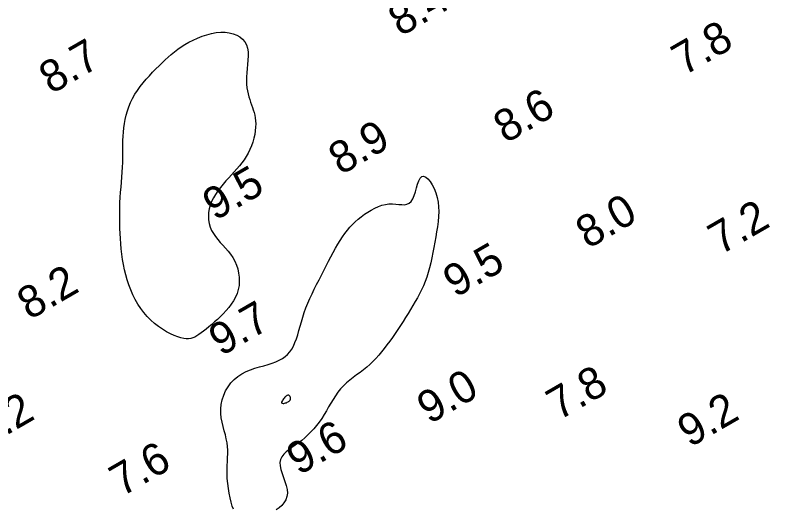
# Model space of a CAD drawing. Extents: x 3024098 to 3056816, y 418252 to 509144.
# Drawn here: x 3036902.9 to 3037021, y 419561.2 to 419638.5 of the extents above; entities that cross this region are included whole.
import ezdxf

# ---------------------------------------------------------------- set-up
doc = ezdxf.new("R2010")
doc.units = 0
doc.layers.add('V-CHAN-CONT-EL10', color=7, linetype='Continuous')
doc.layers.add('V-TOPO-SOUN-0911', color=7, linetype='Continuous')

msp = doc.modelspace()

# ---------------------------------------------------------------- linework, layer by layer
at = {"layer": 'V-CHAN-CONT-EL10'}
for points in [[(3036923.57, 419591.35), (3036923.05, 419591.96), (3036922.56, 419592.62), (3036922.11, 419593.3), (3036921.7, 419594.02), (3036921.33, 419594.76), (3036920.99, 419595.52), (3036920.69, 419596.29), (3036920.44, 419597.08), (3036920.21, 419597.87), (3036920.02, 419598.67), (3036919.85, 419599.48), (3036919.71, 419600.29), (3036919.6, 419601.1), (3036919.5, 419601.92), (3036919.43, 419602.73), (3036919.36, 419603.53), (3036919.31, 419604.34), (3036919.28, 419605.14), (3036919.25, 419605.95), (3036919.25, 419606.75), (3036919.25, 419607.55), (3036919.27, 419608.35), (3036919.3, 419609.16), (3036919.35, 419609.97), (3036919.4, 419610.78), (3036919.46, 419611.58), (3036919.52, 419612.38), (3036919.58, 419613.17), (3036919.64, 419613.95), (3036919.68, 419614.71), (3036919.72, 419615.45), (3036919.74, 419616.16), (3036919.75, 419616.86), (3036919.75, 419617.55), (3036919.76, 419618.22), (3036919.77, 419618.89), (3036919.8, 419619.54), (3036919.84, 419620.2), (3036919.9, 419620.86), (3036920, 419621.53), (3036920.12, 419622.19), (3036920.28, 419622.86), (3036920.47, 419623.53), (3036920.69, 419624.18), (3036920.96, 419624.84), (3036921.27, 419625.48), (3036921.62, 419626.11), (3036922.02, 419626.73), (3036922.46, 419627.33), (3036922.92, 419627.92), (3036923.41, 419628.48), (3036923.91, 419629.03), (3036924.41, 419629.57), (3036924.92, 419630.08), (3036925.42, 419630.57), (3036925.9, 419631.05), (3036926.37, 419631.5), (3036926.84, 419631.94), (3036927.32, 419632.36), (3036927.81, 419632.77), (3036928.33, 419633.16), (3036928.87, 419633.54), (3036929.46, 419633.91), (3036930.09, 419634.26), (3036930.76, 419634.6), (3036931.45, 419634.91), (3036932.17, 419635.19), (3036932.9, 419635.43), (3036933.63, 419635.62), (3036934.36, 419635.76), (3036935.07, 419635.82), (3036935.75, 419635.82), (3036936.41, 419635.75), (3036937.02, 419635.6), (3036937.58, 419635.39), (3036938.08, 419635.11), (3036938.5, 419634.76), (3036938.85, 419634.35), (3036939.1, 419633.87), (3036939.27, 419633.33), (3036939.35, 419632.74), (3036939.36, 419632.12), (3036939.33, 419631.47), (3036939.27, 419630.8), (3036939.2, 419630.13), (3036939.13, 419629.48), (3036939.09, 419628.85), (3036939.08, 419628.25), (3036939.1, 419627.68), (3036939.16, 419627.15), (3036939.24, 419626.65), (3036939.34, 419626.17), (3036939.46, 419625.71), (3036939.6, 419625.28), (3036939.74, 419624.86), (3036939.88, 419624.45), (3036940.03, 419624.06), (3036940.16, 419623.66), (3036940.29, 419623.26), (3036940.39, 419622.85), (3036940.48, 419622.42), (3036940.53, 419621.96), (3036940.55, 419621.47), (3036940.53, 419620.95), (3036940.48, 419620.39), (3036940.38, 419619.82), (3036940.25, 419619.23), (3036940.08, 419618.64), (3036939.88, 419618.05), (3036939.64, 419617.47), (3036939.37, 419616.92), (3036939.06, 419616.39), (3036938.73, 419615.88), (3036938.37, 419615.4), (3036937.99, 419614.92), (3036937.59, 419614.46), (3036937.18, 419613.99), (3036936.75, 419613.52), (3036936.32, 419613.04), (3036935.88, 419612.55), (3036935.44, 419612.05), (3036935.02, 419611.53), (3036934.61, 419610.99), (3036934.24, 419610.45), (3036933.91, 419609.9), (3036933.63, 419609.34), (3036933.41, 419608.77), (3036933.25, 419608.19), (3036933.16, 419607.61), (3036933.13, 419607.03), (3036933.17, 419606.46), (3036933.27, 419605.9), (3036933.42, 419605.35), (3036933.64, 419604.82), (3036933.91, 419604.32), (3036934.23, 419603.85), (3036934.6, 419603.39), (3036935, 419602.94), (3036935.41, 419602.5), (3036935.83, 419602.05), (3036936.23, 419601.58), (3036936.62, 419601.09), (3036936.97, 419600.57), (3036937.27, 419600), (3036937.53, 419599.4), (3036937.73, 419598.78), (3036937.87, 419598.14), (3036937.95, 419597.48), (3036937.97, 419596.83), (3036937.93, 419596.19), (3036937.81, 419595.56), (3036937.62, 419594.95), (3036937.37, 419594.37), (3036937.07, 419593.81), (3036936.72, 419593.28), (3036936.33, 419592.76), (3036935.91, 419592.27), (3036935.47, 419591.79), (3036935.02, 419591.34), (3036934.56, 419590.9), (3036934.11, 419590.49), (3036933.66, 419590.09), (3036933.22, 419589.72), (3036932.8, 419589.38), (3036932.39, 419589.07), (3036932, 419588.78), (3036931.64, 419588.53), (3036931.31, 419588.31), (3036930.99, 419588.13), (3036930.68, 419587.99), (3036930.37, 419587.89), (3036930.04, 419587.84), (3036929.68, 419587.84), (3036929.28, 419587.89), (3036928.84, 419587.99), (3036928.34, 419588.15), (3036927.79, 419588.37), (3036927.2, 419588.64), (3036926.58, 419588.97), (3036925.96, 419589.34), (3036925.33, 419589.77), (3036924.72, 419590.25), (3036924.12, 419590.78)], [(3036946, 419578.54), (3036946, 419578.62), (3036945.98, 419578.69), (3036945.95, 419578.77), (3036945.92, 419578.83), (3036945.88, 419578.9), (3036945.83, 419578.95), (3036945.79, 419578.99), (3036945.74, 419579.02), (3036945.68, 419579.04), (3036945.62, 419579.05), (3036945.56, 419579.04), (3036945.49, 419579.01), (3036945.41, 419578.97), (3036945.32, 419578.9), (3036945.23, 419578.82), (3036945.12, 419578.71), (3036945, 419578.59), (3036944.9, 419578.46), (3036944.79, 419578.32), (3036944.71, 419578.19), (3036944.64, 419578.06), (3036944.6, 419577.95), (3036944.6, 419577.87), (3036944.64, 419577.81), (3036944.71, 419577.77), (3036944.82, 419577.76), (3036944.94, 419577.76), (3036945.07, 419577.78), (3036945.21, 419577.82), (3036945.35, 419577.86), (3036945.48, 419577.92), (3036945.6, 419577.97), (3036945.69, 419578.03), (3036945.78, 419578.1), (3036945.85, 419578.17), (3036945.91, 419578.24), (3036945.95, 419578.31), (3036945.98, 419578.38), (3036946, 419578.46)]]:
    msp.add_lwpolyline(points, close=True, dxfattribs=at)
msp.add_lwpolyline([(3036937.06, 419561.19), (3036936.86, 419561.69), (3036936.68, 419562.29), (3036936.52, 419562.96), (3036936.38, 419563.68), (3036936.26, 419564.44), (3036936.17, 419565.21), (3036936.1, 419565.98), (3036936.07, 419566.71), (3036936.06, 419567.4), (3036936.08, 419568.05), (3036936.11, 419568.67), (3036936.14, 419569.27), (3036936.16, 419569.85), (3036936.16, 419570.43), (3036936.13, 419571), (3036936.06, 419571.59), (3036935.94, 419572.2), (3036935.79, 419572.82), (3036935.61, 419573.46), (3036935.44, 419574.11), (3036935.28, 419574.79), (3036935.16, 419575.47), (3036935.08, 419576.17), (3036935.08, 419576.88), (3036935.15, 419577.6), (3036935.31, 419578.32), (3036935.54, 419579.02), (3036935.84, 419579.71), (3036936.22, 419580.36), (3036936.67, 419580.96), (3036937.17, 419581.51), (3036937.74, 419581.98), (3036938.36, 419582.39), (3036939.03, 419582.72), (3036939.72, 419583), (3036940.43, 419583.24), (3036941.14, 419583.45), (3036941.83, 419583.64), (3036942.5, 419583.83), (3036943.13, 419584.03), (3036943.71, 419584.25), (3036944.23, 419584.49), (3036944.71, 419584.77), (3036945.14, 419585.08), (3036945.53, 419585.42), (3036945.87, 419585.81), (3036946.18, 419586.24), (3036946.45, 419586.73), (3036946.69, 419587.27), (3036946.91, 419587.85), (3036947.11, 419588.48), (3036947.3, 419589.14), (3036947.49, 419589.82), (3036947.69, 419590.53), (3036947.9, 419591.25), (3036948.14, 419591.98), (3036948.41, 419592.71), (3036948.71, 419593.44), (3036949.02, 419594.17), (3036949.36, 419594.9), (3036949.71, 419595.63), (3036950.08, 419596.37), (3036950.45, 419597.1), (3036950.82, 419597.83), (3036951.19, 419598.56), (3036951.56, 419599.28), (3036951.93, 419599.99), (3036952.29, 419600.7), (3036952.66, 419601.38), (3036953.02, 419602.03), (3036953.39, 419602.66), (3036953.76, 419603.26), (3036954.13, 419603.82), (3036954.51, 419604.35), (3036954.9, 419604.84), (3036955.29, 419605.31), (3036955.71, 419605.75), (3036956.13, 419606.17), (3036956.58, 419606.58), (3036957.06, 419606.96), (3036957.56, 419607.34), (3036958.08, 419607.69), (3036958.63, 419608.01), (3036959.18, 419608.3), (3036959.74, 419608.55), (3036960.3, 419608.75), (3036960.85, 419608.89), (3036961.4, 419608.97), (3036961.93, 419608.97), (3036962.45, 419608.94), (3036962.94, 419608.89), (3036963.4, 419608.85), (3036963.83, 419608.84), (3036964.22, 419608.91), (3036964.57, 419609.07), (3036964.87, 419609.35), (3036965.13, 419609.77), (3036965.34, 419610.29), (3036965.53, 419610.88), (3036965.71, 419611.49), (3036965.89, 419612.07), (3036966.08, 419612.58), (3036966.29, 419612.98), (3036966.54, 419613.23), (3036966.83, 419613.29), (3036967.15, 419613.16), (3036967.5, 419612.89), (3036967.85, 419612.48), (3036968.18, 419611.97), (3036968.49, 419611.36), (3036968.75, 419610.7), (3036968.96, 419609.99), (3036969.09, 419609.26), (3036969.17, 419608.52), (3036969.18, 419607.76), (3036969.15, 419606.98), (3036969.08, 419606.2), (3036968.98, 419605.4), (3036968.86, 419604.6), (3036968.73, 419603.79), (3036968.59, 419602.97), (3036968.44, 419602.15), (3036968.29, 419601.34), (3036968.13, 419600.53), (3036967.96, 419599.74), (3036967.77, 419598.97), (3036967.56, 419598.22), (3036967.33, 419597.5), (3036967.08, 419596.81), (3036966.8, 419596.15), (3036966.51, 419595.51), (3036966.19, 419594.89), (3036965.87, 419594.27), (3036965.52, 419593.67), (3036965.16, 419593.06), (3036964.79, 419592.45), (3036964.4, 419591.82), (3036964.01, 419591.19), (3036963.6, 419590.56), (3036963.19, 419589.93), (3036962.78, 419589.3), (3036962.36, 419588.68), (3036961.93, 419588.07), (3036961.51, 419587.47), (3036961.09, 419586.9), (3036960.66, 419586.34), (3036960.23, 419585.8), (3036959.79, 419585.29), (3036959.35, 419584.79), (3036958.89, 419584.32), (3036958.41, 419583.86), (3036957.91, 419583.42), (3036957.4, 419583.01), (3036956.87, 419582.6), (3036956.34, 419582.2), (3036955.81, 419581.8), (3036955.28, 419581.39), (3036954.77, 419580.96), (3036954.29, 419580.51), (3036953.83, 419580.03), (3036953.41, 419579.51), (3036953.02, 419578.96), (3036952.65, 419578.38), (3036952.29, 419577.79), (3036951.95, 419577.19), (3036951.6, 419576.59), (3036951.24, 419575.99), (3036950.87, 419575.41), (3036950.48, 419574.84), (3036950.07, 419574.3), (3036949.63, 419573.78), (3036949.18, 419573.29), (3036948.71, 419572.82), (3036948.23, 419572.37), (3036947.74, 419571.95), (3036947.23, 419571.56), (3036946.72, 419571.19), (3036946.22, 419570.85), (3036945.74, 419570.5), (3036945.31, 419570.16), (3036944.93, 419569.79), (3036944.63, 419569.41), (3036944.43, 419568.98), (3036944.34, 419568.51), (3036944.36, 419567.98), (3036944.49, 419567.41), (3036944.67, 419566.8), (3036944.9, 419566.17), (3036945.12, 419565.54), (3036945.32, 419564.9), (3036945.45, 419564.29), (3036945.5, 419563.71), (3036945.42, 419563.16), (3036945.24, 419562.66), (3036944.97, 419562.21), (3036944.62, 419561.8), (3036944.22, 419561.43), (3036943.77, 419561.11)], dxfattribs=at)

# ---------------------------------------------------------------- texts
at = {"layer": 'V-TOPO-SOUN-0911'}
for s, p in [('8.4', (3036963.2, 419635.08)), ('7.8', (3037007.56, 419628.95)), ('8.7', (3036908.54, 419626.06)), ('8.6', (3036979.67, 419618.36)), ('8.9', (3036953.85, 419613.4)), ('9.5', (3036934.16, 419606.25)), ('8.0', (3036992.55, 419601.85)), ('7.2', (3037013.27, 419600.9)), ('9.5', (3036971.79, 419594.21)), ('8.2', (3036905.13, 419590.73)), ('9.7', (3036935.12, 419585.05)), ('9.0', (3036967.71, 419574.42)), ('7.8', (3036987.97, 419575.01)), ('9.2', (3036898.18, 419570.78)), ('9.2', (3037008.48, 419570.78)), ('9.6', (3036947.29, 419566.42)), ('7.6', (3036919.57, 419563.08))]:
    msp.add_text(s, height=5, rotation=30, dxfattribs=at).set_placement(p)

doc.saveas('drawing.dxf')
